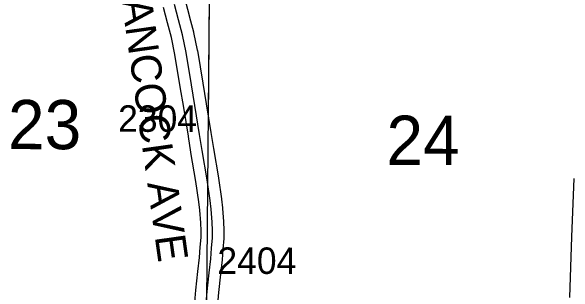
# Model space of a CAD drawing. Extents: x -157.2 to -99.3, y 12.2 to 46.2.
# Drawn here: x -130.661 to -129.177, y 18.675 to 19.419 of the extents above; entities that cross this region are included whole.
import ezdxf

# ---------------------------------------------------------------- set-up
doc = ezdxf.new("R2010")
doc.units = 0
for name, color, linetype in [('tdCoSecRdNmbr', 7, 'Continuous'), ('tdCoSecRdTxt', 7, 'Continuous'), ('tdCoSecRteBand', 7, 'Continuous'), ('tdCoSecRteCL', 7, 'Continuous'), ('tdCoSectLine', 7, 'Continuous'), ('tdCoSectLinePart', 7, 'Continuous'), ('tdCoSectNmbr', 7, 'Continuous'), ('tdCoSurfConc', 7, 'Continuous')]:
    doc.layers.add(name, color=color, linetype=linetype)

msp = doc.modelspace()

# ---------------------------------------------------------------- linework, layer by layer
at = {"layer": 'tdCoSecRteBand'}
for points in [[(-130.2014, 19.4448), (-130.1906, 19.4039), (-130.1906, 19.4038), (-130.1906, 19.4038), (-130.1802, 19.3644), (-130.18, 19.3636), (-130.1799, 19.3628), (-130.1702, 19.3165), (-130.1701, 19.3158), (-130.17, 19.3152), (-130.156, 19.2292), (-130.1468, 19.1748), (-130.1468, 19.1747), (-130.1468, 19.1746), (-130.1345, 19.0982), (-130.1276, 19.0561), (-130.1145, 18.9785), (-130.1145, 18.9782), (-130.1145, 18.978), (-130.1063, 18.9237), (-130.1062, 18.9231), (-130.1062, 18.9224), (-130.1037, 18.8992), (-130.1036, 18.8987), (-130.1036, 18.8982), (-130.1011, 18.8634), (-130.1011, 18.8629), (-130.1011, 18.8623), (-130.1003, 18.8404), (-130.1003, 18.8399), (-130.1003, 18.8394), (-130.1003, 18.8204), (-130.1003, 18.8193), (-130.1004, 18.8182), (-130.1024, 18.7908), (-130.1024, 18.7906), (-130.1024, 18.7903), (-130.1049, 18.7625), (-130.1049, 18.7621), (-130.1049, 18.7618), (-130.1091, 18.7246), (-130.1143, 18.6758), (-130.1171, 18.6454)], [(-130.1769, 18.6503), (-130.174, 18.6816), (-130.174, 18.6818), (-130.174, 18.682), (-130.1688, 18.731), (-130.1688, 18.7311), (-130.1688, 18.7312), (-130.1646, 18.7681), (-130.1622, 18.7954), (-130.1603, 18.8214), (-130.1603, 18.8388), (-130.161, 18.8597), (-130.1634, 18.8934), (-130.1657, 18.9154), (-130.1738, 18.9688), (-130.1868, 19.0462), (-130.1868, 19.0463), (-130.1868, 19.0463), (-130.1937, 19.0885), (-130.1937, 19.0885), (-130.1937, 19.0886), (-130.206, 19.1649), (-130.2151, 19.2194), (-130.2152, 19.2194), (-130.2152, 19.2195), (-130.2291, 19.3049), (-130.2384, 19.3499), (-130.2486, 19.3885), (-130.2592, 19.4287)], [(-129.1874, 18.6623), (-129.1818, 18.8226), (-129.1763, 18.9767)]]:
    msp.add_lwpolyline(points, dxfattribs=at)
at = {"layer": 'tdCoSecRteCL'}
msp.add_lwpolyline([(-130.1451, 18.553), (-130.1476, 18.5755), (-130.1486, 18.5999), (-130.1483, 18.6194), (-130.1471, 18.6475), (-130.1441, 18.6788), (-130.1389, 18.7279), (-130.1348, 18.7651), (-130.1323, 18.793), (-130.1303, 18.8204), (-130.1303, 18.8394), (-130.1311, 18.8613), (-130.1335, 18.8961), (-130.136, 18.9193), (-130.1441, 18.9735), (-130.1572, 19.0512), (-130.1641, 19.0934), (-130.1764, 19.1698), (-130.1856, 19.2243), (-130.1996, 19.3104), (-130.2092, 19.3567), (-130.2196, 19.3962), (-130.2304, 19.4371)], dxfattribs=at)
at = {"layer": 'tdCoSectLine'}
msp.add_lwpolyline([(-130.1455, 18.553), (-130.1367, 19.5555)], dxfattribs=at)
at = {"layer": 'tdCoSectLinePart'}
msp.add_lwpolyline([(-130.1404, 19.1332), (-130.1367, 19.5555)], dxfattribs=at)
at = {"layer": 'tdCoSurfConc'}
msp.add_lwpolyline([(-130.1471, 18.6475), (-130.1441, 18.6788), (-130.1389, 18.7279), (-130.1348, 18.7651), (-130.1323, 18.793), (-130.1303, 18.8204), (-130.1303, 18.8394), (-130.1311, 18.8613), (-130.1335, 18.8961), (-130.136, 18.9193), (-130.1441, 18.9735), (-130.1572, 19.0512), (-130.1641, 19.0934), (-130.1764, 19.1698), (-130.1856, 19.2243), (-130.1996, 19.3104), (-130.2092, 19.3567), (-130.2196, 19.3962), (-130.2304, 19.4371)], dxfattribs=at)

# ---------------------------------------------------------------- texts
at = {"layer": 'tdCoSecRdNmbr'}
for s, rotation, p in [('2304', 359.9013, (-130.3791, 19.1005)), ('2404', 359.9015, (-130.1172, 18.7251))]:
    msp.add_text(s, height=0.07, rotation=rotation, dxfattribs=at).set_placement(p)
at = {"layer": 'tdCoSecRdTxt'}
msp.add_text('HANCOCK AVE', height=0.08, rotation=278, dxfattribs=at).set_placement((-130.381, 19.5244))
at = {"layer": 'tdCoSectNmbr'}
for s, rotation, p in [('23', 359.9011, (-130.6698, 19.0547)), ('24', 359.9018, (-129.6713, 19.0132))]:
    msp.add_text(s, height=0.13, rotation=rotation, dxfattribs=at).set_placement(p)

doc.saveas('drawing.dxf')
